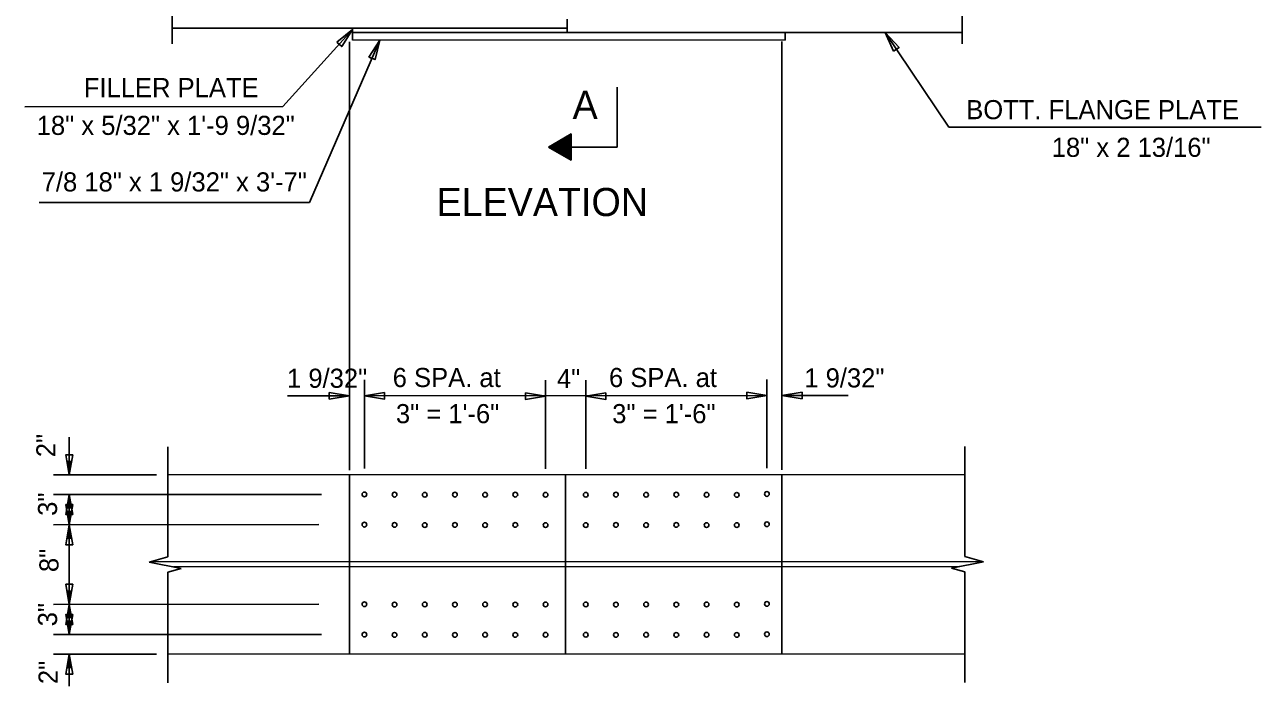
# Model space of a CAD drawing. Extents: x 4944 to 17449, y 3824 to 49087.
# Drawn here: x 11500 to 12245, y 9192 to 9591 of the extents above; entities that cross this region are included whole.
import ezdxf

# ---------------------------------------------------------------- set-up
doc = ezdxf.new("R2010")
doc.units = 0
for name, color, linetype in [('1', 7, 'Continuous'), ('2', 7, 'Continuous'), ('36_S_LINES', 7, 'Continuous'), ('3A', 7, 'Continuous'), ('4', 7, 'Continuous'), ('7', 7, 'Continuous'), ('BEAM', 7, 'Continuous'), ('Level 25', 7, 'Continuous')]:
    doc.layers.add(name, color=color, linetype=linetype)

# ---------------------------------------------------------------- blocks, each defined once
blk = doc.blocks.new('ARROWH')
at = {"layer": '1'}
blk.add_lwpolyline([(0.1231, -0.0212), (0.1231, 0.0205), (-0.0019, -0.0003)], close=True, dxfattribs=at)
blk = doc.blocks.new('SC1136')
at = {"layer": '1'}
for p, q in [((0.4684, 0.5391), (0.5316, 0.5391)), ((0.4707, 0.543), (0.5293, 0.543)), ((0.4729, 0.5469), (0.5271, 0.5469)), ((0.4752, 0.5508), (0.5248, 0.5508)), ((0.4774, 0.5547), (0.5226, 0.5547)), ((0.4797, 0.5586), (0.5203, 0.5586)), ((0.482, 0.5625), (0.518, 0.5625)), ((0.4842, 0.5664), (0.5158, 0.5664)), ((0.4865, 0.5703), (0.5135, 0.5703)), ((0.4887, 0.5742), (0.5113, 0.5742)), ((0.491, 0.5781), (0.509, 0.5781)), ((0.4932, 0.582), (0.5068, 0.582)), ((0.4955, 0.5859), (0.5045, 0.5859)), ((0.4977, 0.5898), (0.5023, 0.5898)), ((0.4233, 0.4609), (0.5767, 0.4609)), ((0.4256, 0.4648), (0.5744, 0.4648)), ((0.4278, 0.4688), (0.5722, 0.4688)), ((0.4301, 0.4727), (0.5699, 0.4727)), ((0.4323, 0.4766), (0.5677, 0.4766)), ((0.4346, 0.4805), (0.5654, 0.4805)), ((0.4369, 0.4844), (0.5631, 0.4844)), ((0.4391, 0.4883), (0.5609, 0.4883)), ((0.4414, 0.4922), (0.5586, 0.4922)), ((0.4436, 0.4961), (0.5564, 0.4961)), ((0.4459, 0.5), (0.5541, 0.5)), ((0.4481, 0.5039), (0.5519, 0.5039)), ((0.4504, 0.5078), (0.5496, 0.5078)), ((0.4526, 0.5117), (0.5474, 0.5117)), ((0.4549, 0.5156), (0.5451, 0.5156)), ((0.4571, 0.5195), (0.5429, 0.5195)), ((0.4594, 0.5234), (0.5406, 0.5234)), ((0.4617, 0.5273), (0.5383, 0.5273)), ((0.4639, 0.5312), (0.5361, 0.5312)), ((0.4662, 0.5352), (0.5338, 0.5352)), ((0.4188, 0.4531), (0.5812, 0.4531)), ((0.4211, 0.457), (0.5789, 0.457))]:
    blk.add_line(p, q, dxfattribs=at)
blk = doc.blocks.new('DWG070')
at = {"layer": '1'}
blk.add_lwpolyline([(0, 0), (0.1406, -0.0812), (0.1406, 0.0812)], close=True, dxfattribs=at)
at = {"layer": '1', "rotation": 90}
blk.add_blockref('SC1136', (0.5945, -0.5), dxfattribs=at)

msp = doc.modelspace()

# ---------------------------------------------------------------- linework, layer by layer
at = {"layer": '1'}
for centre, start, end in [((11704.77, 9307.82), 0, 180), ((11704.77, 9307.82), 180, 0), ((11722.96, 9307.65), 0, 180), ((11741.15, 9307.59), 0, 180), ((11759.35, 9307.65), 0, 180), ((11777.54, 9307.59), 0, 180), ((11795.73, 9307.65), 0, 180), ((11813.93, 9307.59), 0, 180), ((11838.18, 9307.59), 0, 180), ((11856.38, 9307.65), 0, 180), ((11874.57, 9307.59), 0, 180), ((11892.76, 9307.65), 0, 180), ((11910.95, 9307.59), 0, 180), ((11929.15, 9307.53), 0, 180), ((11947.34, 9308.05), 0, 180), ((11947.34, 9308.05), 180, 0), ((11722.96, 9307.65), 180, 0), ((11741.15, 9307.59), 180, 0), ((11759.35, 9307.65), 180, 0), ((11777.54, 9307.59), 180, 0), ((11795.73, 9307.65), 180, 0), ((11813.93, 9307.59), 180, 0), ((11838.18, 9307.59), 180, 0), ((11856.38, 9307.65), 180, 0), ((11874.57, 9307.59), 180, 0), ((11892.76, 9307.65), 180, 0), ((11910.95, 9307.59), 180, 0), ((11929.15, 9307.53), 180, 0), ((11704.77, 9289.57), 0, 180), ((11704.77, 9289.57), 180, 0), ((11722.96, 9289.4), 0, 180), ((11722.96, 9289.4), 180, 0), ((11741.15, 9289.34), 0, 180), ((11741.15, 9289.34), 180, 0), ((11759.35, 9289.4), 0, 180), ((11759.35, 9289.4), 180, 0), ((11777.54, 9289.34), 0, 180), ((11777.54, 9289.34), 180, 0), ((11795.73, 9289.4), 0, 180), ((11795.73, 9289.4), 180, 0), ((11813.93, 9289.34), 0, 180), ((11813.93, 9289.34), 180, 0), ((11838.18, 9289.34), 0, 180), ((11838.18, 9289.34), 180, 0), ((11856.38, 9289.4), 0, 180), ((11856.38, 9289.4), 180, 0), ((11874.57, 9289.34), 0, 180), ((11874.57, 9289.34), 180, 0), ((11892.76, 9289.4), 0, 180), ((11892.76, 9289.4), 180, 0), ((11910.95, 9289.34), 0, 180), ((11910.95, 9289.34), 180, 0), ((11929.15, 9289.28), 0, 180), ((11929.15, 9289.28), 180, 0), ((11947.34, 9289.8), 0, 180), ((11947.34, 9289.8), 180, 0), ((11704.77, 9241.57), 0, 180), ((11704.77, 9241.57), 180, 0), ((11722.96, 9241.4), 0, 180), ((11722.96, 9241.4), 180, 0), ((11741.15, 9241.46), 0, 180), ((11741.15, 9241.46), 180, 0), ((11759.35, 9241.4), 0, 180), ((11759.35, 9241.4), 180, 0), ((11777.54, 9241.46), 0, 180), ((11777.54, 9241.46), 180, 0), ((11795.73, 9241.4), 0, 180), ((11795.73, 9241.4), 180, 0), ((11813.93, 9241.46), 0, 180), ((11813.93, 9241.46), 180, 0), ((11838.18, 9241.46), 0, 180), ((11838.18, 9241.46), 180, 0), ((11856.38, 9241.4), 0, 180), ((11856.38, 9241.4), 180, 0), ((11874.57, 9241.46), 0, 180), ((11874.57, 9241.46), 180, 0), ((11892.76, 9241.4), 0, 180), ((11892.76, 9241.4), 180, 0), ((11910.95, 9241.46), 0, 180), ((11910.95, 9241.46), 180, 0), ((11929.15, 9241.4), 0, 180), ((11929.15, 9241.4), 180, 0), ((11947.34, 9241.8), 0, 180), ((11947.34, 9241.8), 180, 0), ((11704.77, 9223.32), 0, 180), ((11704.77, 9223.32), 180, 0), ((11722.96, 9223.15), 0, 180), ((11722.96, 9223.15), 180, 0), ((11741.15, 9223.21), 0, 180), ((11741.15, 9223.21), 180, 0), ((11759.35, 9223.15), 0, 180), ((11759.35, 9223.15), 180, 0), ((11777.54, 9223.21), 0, 180), ((11777.54, 9223.21), 180, 0), ((11795.73, 9223.15), 0, 180), ((11795.73, 9223.15), 180, 0), ((11813.93, 9223.21), 0, 180), ((11813.93, 9223.21), 180, 0), ((11838.18, 9223.21), 0, 180), ((11838.18, 9223.21), 180, 0), ((11856.38, 9223.15), 0, 180), ((11856.38, 9223.15), 180, 0), ((11874.57, 9223.21), 0, 180), ((11874.57, 9223.21), 180, 0), ((11892.76, 9223.15), 0, 180), ((11892.76, 9223.15), 180, 0), ((11910.95, 9223.21), 0, 180), ((11910.95, 9223.21), 180, 0), ((11929.15, 9223.15), 0, 180), ((11929.15, 9223.15), 180, 0), ((11947.34, 9223.55), 0, 180), ((11947.34, 9223.55), 180, 0)]:
    msp.add_arc(centre, 1.42, start, end, dxfattribs=at)
at = {"layer": '2'}
msp.add_line((11826.05, 9211.45), (11826.05, 9319.45), dxfattribs=at)
at = {"layer": '36_S_LINES'}
for p, q in [((11588.96, 9765.02), (11588.96, 9579.39)), ((12065.09, 9765.02), (12065.09, 9579.39)), ((11697.67, 9587.89), (11655.65, 9541.47)), ((12018.67, 9586.11), (12056.99, 9529.17)), ((11714.13, 9581.61), (11671.73, 9483.74)), ((11655.65, 9541.47), (11500.07, 9541.41)), ((12056.99, 9529.17), (12245.28, 9529.17)), ((11508.86, 9483.74), (11671.73, 9483.74)), ((11695.73, 9322.34), (11695.73, 9376.86)), ((11956.38, 9322.57), (11956.38, 9377.09)), ((11704.83, 9367.3), (11947.28, 9367.46)), ((11956.38, 9367.46), (11996.36, 9367.46)), ((11695.73, 9367.24), (11658.4, 9367.24)), ((11526.94, 9319.57), (11526.94, 9342.28)), ((11586.41, 9336.55), (11586.41, 9270.18)), ((12066.58, 9336.71), (12066.58, 9270.34)), ((11579.55, 9319.57), (11517.32, 9319.57)), ((11526.94, 9307.71), (11526.94, 9289.52)), ((11526.94, 9295.59), (11526.94, 9229.37)), ((11586.41, 9270.18), (11575.04, 9266.99)), ((11575.04, 9266.99), (11594.44, 9263.21)), ((11594.44, 9263.21), (11586.41, 9260.97)), ((12077.95, 9267.16), (12058.55, 9263.38)), ((12058.55, 9263.38), (12066.58, 9261.13)), ((12066.58, 9270.34), (12077.95, 9267.16)), ((11586.41, 9260.97), (11586.41, 9194.26)), ((12066.58, 9261.13), (12066.58, 9194.43)), ((11526.94, 9223.33), (11526.94, 9241.52)), ((11579.55, 9211.57), (11517.32, 9211.57)), ((11526.94, 9211.57), (11526.94, 9192.17))]:
    msp.add_line(p, q, dxfattribs=at)
for points in [[(11688.13, 9580.33), (11697.67, 9587.89), (11691.1, 9577.65)], [(11707.53, 9571.39), (11714.13, 9581.61), (11711.2, 9569.8)], [(11683.6, 9369.26), (11683.6, 9365.21), (11695.73, 9367.24)], [(11716.95, 9369.26), (11716.95, 9365.21), (11704.83, 9367.24)], [(11801.8, 9369.09), (11801.8, 9365.04), (11813.93, 9367.06)], [(11850.31, 9369.09), (11850.31, 9365.04), (11838.18, 9367.06)], [(11935.15, 9369.49), (11935.15, 9365.44), (11947.28, 9367.46)], [(11968.51, 9369.49), (11968.51, 9365.44), (11956.38, 9367.46)], [(11528.96, 9331.7), (11524.92, 9331.7), (11526.94, 9319.57)], [(11527.95, 9327.57), (11525.93, 9327.57), (11526.94, 9319.57)], [(11528.96, 9295.59), (11524.92, 9295.59), (11526.94, 9307.71)], [(11527.95, 9299.72), (11525.93, 9299.72), (11526.94, 9307.71)], [(11528.96, 9301.65), (11524.92, 9301.65), (11526.94, 9289.52)], [(11527.95, 9297.52), (11525.93, 9297.52), (11526.94, 9289.52)], [(11528.96, 9277.39), (11524.92, 9277.39), (11526.94, 9289.52)], [(11527.95, 9281.52), (11525.93, 9281.52), (11526.94, 9289.52)], [(11528.96, 9253.65), (11524.92, 9253.65), (11526.94, 9241.52)], [(11527.95, 9249.52), (11525.93, 9249.52), (11526.94, 9241.52)], [(11528.96, 9229.39), (11524.92, 9229.39), (11526.94, 9241.52)], [(11527.95, 9233.52), (11525.93, 9233.52), (11526.94, 9241.52)], [(11528.96, 9235.46), (11524.92, 9235.46), (11526.94, 9223.33)], [(11527.95, 9231.33), (11525.93, 9231.33), (11526.94, 9223.33)], [(11528.96, 9199.45), (11524.92, 9199.45), (11526.94, 9211.57)], [(11527.95, 9203.58), (11525.93, 9203.58), (11526.94, 9211.57)]]:
    msp.add_lwpolyline(points, close=True, dxfattribs=at)
at = {"layer": '3A'}
for p, q in [((11704.83, 9323.41), (11704.83, 9376.86)), ((11813.93, 9323.24), (11813.93, 9376.69)), ((11838.18, 9323.24), (11838.18, 9376.69)), ((11947.28, 9323.64), (11947.28, 9377.09)), ((11678.83, 9307.82), (11517.32, 9307.71)), ((11677.25, 9289.63), (11517.32, 9289.52)), ((11677.25, 9241.63), (11517.32, 9241.52)), ((11678.83, 9223.44), (11517.32, 9223.33))]:
    msp.add_line(p, q, dxfattribs=at)
at = {"layer": '4'}
for p, q in [((11857.17, 9517.15), (11857.17, 9553.26)), ((11815.74, 9517.15), (11857.17, 9517.15))]:
    msp.add_line(p, q, dxfattribs=at)
at = {"layer": '7'}
for p, q in [((11575.58, 9267.15), (12077.23, 9267.36)), ((11589.81, 9264.12), (12063.43, 9264.33))]:
    msp.add_line(p, q, dxfattribs=at)
at = {"layer": 'DEFPOINTS'}
for p, q in [((11695.73, 9580.57), (11695.73, 9376.86)), ((11956.38, 9580.66), (11956.38, 9377.09)), ((11671.73, 9483.74), (11671.73, 9483.74))]:
    msp.add_line(p, q, dxfattribs=at)
at = {"layer": 'Level 25'}
for p, q in [((11827.02, 9586.14), (11827.02, 9594.11)), ((11827.02, 9588.71), (11588.96, 9588.71)), ((11697.67, 9586.11), (11697.67, 9588.71)), ((12065.09, 9586.11), (11697.67, 9586.16)), ((11697.67, 9581.61), (11697.67, 9586.11)), ((11958.31, 9581.57), (11958.31, 9586.11)), ((11958.31, 9581.63), (11697.67, 9581.66)), ((11586.41, 9319.57), (12066.58, 9319.79)), ((11695.73, 9211.62), (11695.73, 9319.51)), ((11956.38, 9211.85), (11956.38, 9319.74)), ((11586.41, 9211.57), (12066.58, 9211.79))]:
    msp.add_line(p, q, dxfattribs=at)

# ---------------------------------------------------------------- block references
at = {"layer": '36_S_LINES', "xscale": 97.02800408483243, "yscale": 97.02800408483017, "rotation": -56.61183182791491}
msp.add_blockref('ARROWH', (12018.79, 9585.97), dxfattribs=at)
at = {"layer": '4', "xscale": 97.02800408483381, "yscale": -97.02800408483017}
msp.add_blockref('DWG070', (11815.74, 9517.15), dxfattribs=at)

# ---------------------------------------------------------------- texts
at = {"layer": '3A'}
for s, p in [('FILLER PLATE', (11535.7, 9547.19)), ('BOTT. FLANGE PLATE', (12067.47, 9533.91)), ('18" x 5/32" x 1\'-9 9/32"', (11507.29, 9524.44)), ('18" x 2 13/16"', (12119.01, 9511.21)), ('7/8 18" x 1 9/32" x 3\'-7"', (11510.29, 9490.37)), ('1 9/32"', (11658.15, 9372.04)), ('6 SPA. at', (11721.83, 9372.49)), ('4"', (11820.82, 9371.87)), ('6 SPA. at', (11852.18, 9372.49)), ('1 9/32"', (11969.89, 9372.27)), ('3" = 1\'-6"', (11723.77, 9350.71)), ('3" = 1\'-6"', (11854.11, 9350.71))]:
    msp.add_text(s, height=11.52, dxfattribs=at).set_placement(p)
for s, p in [('2"', (11518.57, 9330.22)), ('3"', (11519.56, 9294.88)), ('8"', (11520.42, 9261)), ('3"', (11519.56, 9228.33)), ('2"', (11519.93, 9193.48))]:
    msp.add_text(s, height=11.52, rotation=90, dxfattribs=at).set_placement(p)
at = {"layer": 'BEAM'}
for s, p in [('A', (11830.23, 9534.09)), ('ELEVATION', (11748.24, 9475.52))]:
    msp.add_text(s, height=16.98, dxfattribs=at).set_placement(p)

doc.saveas('drawing.dxf')
